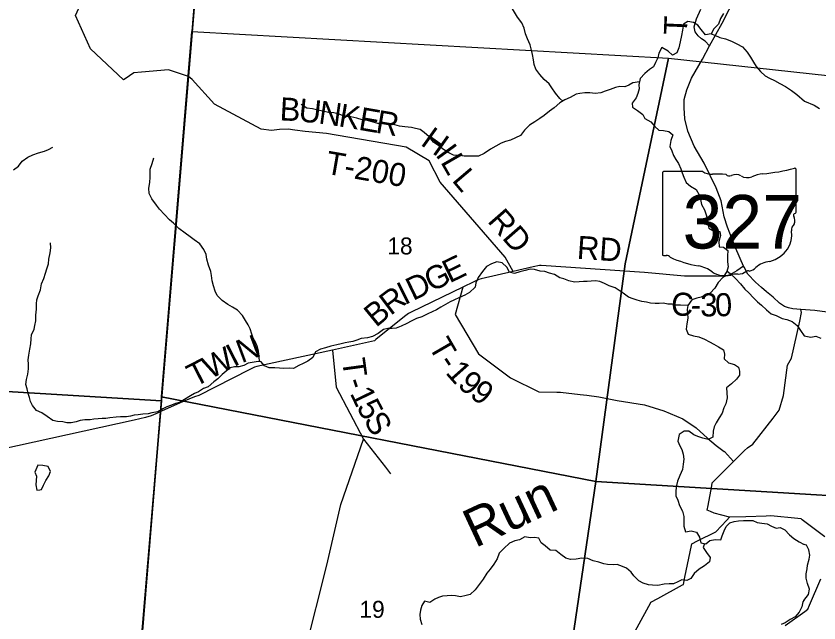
# Model space of a CAD drawing. Extents: x 1715311 to 2083412, y 146837 to 553079.
# Drawn here: x 1922803 to 1933252, y 419778 to 427670 of the extents above; entities that cross this region are included whole.
import ezdxf

# ---------------------------------------------------------------- set-up
doc = ezdxf.new("R2010")
doc.units = 0
for name, color, linetype in [('GM_X_County_Road', 7, 'Continuous'), ('GM_X_County_Road_Text', 7, 'Continuous'), ('GM_X_Minor_Lake', 7, 'Continuous'), ('GM_X_Minor_River', 7, 'Continuous'), ('GM_X_Minor_River_Text', 7, 'Continuous'), ('GM_X_Section', 7, 'Continuous'), ('GM_X_Section_Text', 7, 'Continuous'), ('GM_X_State_Location', 7, 'Continuous'), ('GM_X_State_Route', 7, 'Continuous'), ('GM_X_State_Shield', 7, 'Continuous'), ('GM_X_Township', 7, 'Continuous'), ('GM_X_Township_Road', 7, 'Continuous'), ('GM_X_Township_Road_Text', 7, 'Continuous'), ('GM_X_Township_ROW', 7, 'Continuous')]:
    doc.layers.add(name, color=color, linetype=linetype)

msp = doc.modelspace()

# ---------------------------------------------------------------- linework, layer by layer
at = {"layer": 'GM_X_County_Road'}
for points in [[(1932271, 424419), (1932185, 424356), (1932092, 424303), (1932023, 424283), (1931919, 424287), (1931501, 424287), (1930983, 424333), (1929635, 424426), (1929616, 424427), (1929531, 424407), (1929272, 424348), (1928858, 424252), (1928824, 424245), (1928760, 424213), (1928616, 424144), (1927947, 423821), (1927910, 423804), (1927859, 423762), (1927487, 423462), (1927468, 423447), (1927388, 423429), (1926921, 423327), (1925935, 423112), (1925908, 423106), (1925839, 423069), (1925182, 422735), (1925125, 422717), (1924976, 422657), (1924698, 422531)], [(1933327, 420896), (1933034, 421120), (1933021, 421130), (1932932, 421138), (1932669, 421165), (1932619, 421170), (1932564, 421168), (1932301, 421157), (1932090, 421154), (1931890, 421204), (1931842, 421226), (1931798, 421246), (1931809, 421303), (1931856, 421562), (1931862, 421600), (1931910, 421647), (1932142, 421877), (1932285, 422018), (1932322, 422055), (1932393, 422103), (1932658, 422440), (1932734, 422545), (1932789, 422734), (1932842, 423132), (1932893, 423222), (1933004, 423702), (1933024, 423815), (1933015, 423856)], [(1924698, 422531), (1924685, 422525), (1924560, 422471), (1924488, 422451), (1924339, 422414), (1921952, 421889), (1921900, 421878), (1921855, 421850), (1921268, 421486), (1921222, 421457)], [(1930733, 419440), (1931063, 420043), (1931065, 420046), (1931154, 420095), (1931478, 420273), (1931489, 420279), (1931507, 420371), (1931592, 420786), (1931597, 420808), (1931671, 420845), (1931908, 420963), (1931915, 420966), (1931981, 421038), (1932053, 421115), (1932090, 421154)], [(1932811, 419746), (1933069, 419928), (1933109, 419956), (1933131, 420009), (1933275, 420349)]]:
    msp.add_lwpolyline(points, dxfattribs=at)
at = {"layer": 'GM_X_Minor_Lake'}
for points in [[(1923088, 421830), (1923048, 421740), (1923068, 421686), (1923064, 421628), (1923061, 421572), (1923075, 421504), (1923112, 421510)], [(1923112, 421510), (1923135, 421514), (1923161, 421568), (1923190, 421628), (1923228, 421690), (1923250, 421746), (1923222, 421810), (1923154, 421826), (1923088, 421830)]]:
    msp.add_lwpolyline(points, dxfattribs=at)
at = {"layer": 'GM_X_Minor_River'}
for points in [[(1929919, 426564), (1929878, 426598), (1929822, 426666), (1929777, 426735), (1929741, 426789), (1929675, 426845), (1929619, 426911), (1929569, 426980), (1929545, 427040), (1929536, 427102), (1929526, 427172), (1929508, 427242), (1929492, 427298), (1929457, 427376), (1929435, 427438), (1929417, 427514), (1929387, 427581), (1929328, 427657), (1929264, 427765)], [(1932010, 427704), (1931970, 427638), (1931944, 427564), (1931885, 427506), (1931851, 427439), (1931777, 427425), (1931719, 427495), (1931675, 427553), (1931619, 427586), (1931547, 427600), (1931489, 427564), (1931475, 427486), (1931463, 427416), (1931448, 427336), (1931428, 427256), (1931404, 427194), (1931346, 427160), (1931288, 427215), (1931208, 427263), (1931167, 427189), (1931157, 427129), (1931125, 427065), (1931101, 427011), (1931049, 426974), (1930986, 426924), (1930924, 426858), (1930908, 426778), (1930912, 426722), (1930897, 426664), (1930873, 426606), (1930823, 426538), (1930827, 426484), (1930890, 426440), (1930962, 426392), (1930986, 426339), (1931064, 426293), (1931118, 426235), (1931170, 426185), (1931228, 426180), (1931300, 426170), (1931352, 426126), (1931325, 426052), (1931313, 425974), (1931337, 425916), (1931361, 425856), (1931391, 425806), (1931426, 425753), (1931456, 425685), (1931472, 425631), (1931492, 425575), (1931522, 425507), (1931581, 425459), (1931655, 425414), (1931695, 425344), (1931711, 425284), (1931725, 425218), (1931764, 425150), (1931780, 425098), (1931796, 425043), (1931802, 424981), (1931820, 424911), (1931894, 424867), (1931962, 424867), (1931969, 424817), (1931949, 424739), (1931955, 424669), (1932009, 424666), (1932067, 424620), (1932061, 424552), (1932064, 424474), (1932070, 424408), (1932054, 424346), (1932007, 424276), (1931941, 424206), (1931895, 424130), (1931837, 424065), (1931772, 424041), (1931718, 424015), (1931662, 424003), (1931598, 423978), (1931544, 423906), (1931539, 423852), (1931541, 423800), (1931545, 423742), (1931531, 423668), (1931525, 423598), (1931548, 423534)], [(1931851, 427439), (1931895, 427422), (1931963, 427392), (1932037, 427372), (1932113, 427344), (1932185, 427311), (1932255, 427269), (1932319, 427201), (1932360, 427136), (1932402, 427070), (1932434, 427016), (1932490, 426948), (1932554, 426893), (1932608, 426861), (1932674, 426831), (1932743, 426795), (1932815, 426754), (1932893, 426704), (1932963, 426648), (1933066, 426564)], [(1930916, 426816), (1930832, 426804), (1930780, 426773), (1930727, 426751), (1930661, 426755), (1930605, 426743), (1930537, 426715), (1930471, 426692), (1930415, 426670), (1930341, 426664), (1930269, 426671), (1930205, 426673), (1930141, 426665), (1930091, 426653), (1930014, 426610), (1929944, 426580), (1929880, 426540), (1929806, 426478), (1929745, 426433), (1929677, 426377), (1929621, 426339), (1929553, 426295), (1929486, 426251), (1929420, 426188), (1929366, 426118), (1929304, 426086), (1929238, 426056), (1929175, 426037), (1929117, 426017), (1929045, 425977), (1928977, 425937), (1928897, 425882), (1928820, 425850), (1928766, 425846), (1928698, 425848), (1928634, 425847), (1928568, 425857), (1928498, 425863), (1928436, 425891), (1928366, 425936), (1928304, 425984), (1928235, 426030), (1928181, 426099), (1928115, 426155), (1928061, 426193), (1928001, 426209), (1927951, 426220), (1927863, 426230), (1927793, 426240), (1927733, 426254), (1927679, 426263), (1927621, 426267), (1927561, 426271), (1927511, 426275), (1927449, 426292), (1927377, 426310), (1927307, 426322), (1927237, 426342), (1927159, 426361), (1927083, 426365), (1927009, 426393), (1926939, 426412), (1926871, 426416), (1926797, 426434), (1926729, 426445), (1926661, 426465), (1926589, 426473), (1926515, 426521)], [(1933066, 426564), (1933188, 426511), (1933260, 426467)], [(1922770, 425672), (1922835, 425720), (1922885, 425782), (1922955, 425833), (1923023, 425867), (1923097, 425891), (1923174, 425914), (1923226, 425936), (1923280, 425964)], [(1925972, 423175), (1925966, 423244), (1925958, 423312), (1925943, 423376), (1925919, 423428), (1925889, 423482), (1925873, 423532), (1925849, 423602), (1925824, 423655), (1925790, 423709), (1925752, 423775), (1925686, 423845), (1925622, 423884), (1925560, 423918), (1925484, 423972), (1925419, 424038), (1925393, 424093), (1925371, 424163), (1925357, 424227), (1925348, 424297), (1925338, 424347), (1925306, 424431), (1925284, 424507), (1925276, 424569), (1925249, 424635), (1925195, 424706), (1925121, 424760), (1925069, 424798), (1925005, 424845), (1924923, 424907), (1924854, 424975), (1924800, 425021), (1924734, 425090), (1924672, 425160), (1924632, 425210), (1924569, 425295), (1924535, 425361), (1924531, 425431), (1924545, 425505), (1924550, 425577), (1924550, 425679), (1924574, 425751), (1924595, 425825)], [(1925539, 423053), (1925485, 423008), (1925429, 422952), (1925378, 422912), (1925302, 422850), (1925244, 422826), (1925178, 422785), (1925126, 422761), (1925073, 422731), (1924997, 422683), (1924929, 422646), (1924879, 422630), (1924827, 422608), (1924765, 422590), (1924715, 422564), (1924648, 422525), (1924572, 422511), (1924522, 422499), (1924452, 422491), (1924394, 422484), (1924342, 422478), (1924292, 422466), (1924240, 422458), (1924162, 422458), (1924106, 422455), (1924023, 422443), (1923973, 422435), (1923923, 422435), (1923871, 422434), (1923817, 422426), (1923767, 422420), (1923699, 422420), (1923639, 422412), (1923585, 422391), (1923519, 422379), (1923463, 422381), (1923413, 422393), (1923343, 422396), (1923281, 422410), (1923209, 422464), (1923139, 422509), (1923071, 422539), (1923019, 422605), (1922991, 422657), (1922978, 422709), (1922962, 422761), (1922948, 422820), (1922932, 422878), (1922940, 422944), (1922957, 423012), (1922967, 423082), (1922965, 423144), (1922963, 423200), (1922970, 423262), (1922984, 423340), (1922996, 423406), (1923000, 423474), (1923003, 423526), (1923039, 423596), (1923049, 423648), (1923059, 423706), (1923062, 423782), (1923070, 423860), (1923068, 423928), (1923072, 423980), (1923091, 424032), (1923121, 424110), (1923135, 424188), (1923167, 424258), (1923188, 424325), (1923202, 424381), (1923226, 424447), (1923232, 424509), (1923249, 424593), (1923255, 424655), (1923251, 424723)], [(1931544, 423906), (1931452, 423910), (1931386, 423910), (1931336, 423923), (1931284, 423925), (1931227, 423935), (1931173, 423931), (1931121, 423931), (1931061, 423938), (1931009, 423948), (1930949, 423960), (1930885, 423974), (1930833, 423991), (1930775, 424013), (1930704, 424067), (1930652, 424101), (1930598, 424136), (1930524, 424162), (1930460, 424190), (1930402, 424217), (1930346, 424225), (1930288, 424223), (1930236, 424217), (1930186, 424219), (1930132, 424212), (1930071, 424208), (1929999, 424228), (1929932, 424252), (1929878, 424267), (1929812, 424309), (1929744, 424325), (1929684, 424346), (1929624, 424354), (1929550, 424374), (1929496, 424380), (1929429, 424359), (1929359, 424345), (1929291, 424323), (1929225, 424339), (1929189, 424406), (1929130, 424462), (1929058, 424474), (1928991, 424446), (1928927, 424415), (1928875, 424347), (1928815, 424271), (1928786, 424201), (1928780, 424143), (1928706, 424077), (1928642, 424042), (1928575, 424008), (1928501, 423974), (1928451, 423954), (1928393, 423920), (1928331, 423883), (1928273, 423851), (1928220, 423823), (1928164, 423799), (1928086, 423758), (1928014, 423738), (1927944, 423704), (1927887, 423670), (1927817, 423639), (1927749, 423611), (1927697, 423607), (1927643, 423607), (1927587, 423595), (1927517, 423542), (1927444, 423504), (1927376, 423484), (1927296, 423475), (1927240, 423453), (1927186, 423439), (1927136, 423429), (1927086, 423421), (1927036, 423408), (1926978, 423394), (1926900, 423376), (1926831, 423354), (1926767, 423337), (1926699, 423303), (1926667, 423231), (1926601, 423181), (1926538, 423151), (1926484, 423124), (1926414, 423088), (1926362, 423090), (1926286, 423088), (1926230, 423089), (1926172, 423097), (1926098, 423097), (1926038, 423123), (1925988, 423176), (1925928, 423172), (1925874, 423164), (1925824, 423154), (1925768, 423126), (1925703, 423109), (1925645, 423109), (1925591, 423095), (1925539, 423053)], [(1932056, 424354), (1932098, 424324), (1932168, 424257), (1932233, 424189), (1932287, 424119), (1932339, 424069), (1932399, 424006), (1932451, 423952), (1932505, 423910), (1932568, 423848), (1932628, 423799), (1932694, 423775), (1932774, 423737), (1932836, 423722), (1932904, 423698), (1932968, 423646), (1933014, 423580), (1933061, 423510)], [(1931548, 423534), (1931618, 423511), (1931690, 423499), (1931764, 423469), (1931828, 423432), (1931884, 423402), (1931946, 423370), (1932010, 423328), (1932022, 423275), (1932020, 423213), (1932077, 423159), (1932151, 423139), (1932205, 423103), (1932219, 423050), (1932217, 423000), (1932177, 422947), (1932114, 422887), (1932050, 422833), (1932052, 422771), (1932056, 422705), (1932039, 422629), (1932015, 422577), (1931991, 422505), (1931955, 422447), (1931914, 422379), (1931888, 422327), (1931874, 422271), (1931872, 422195), (1931809, 422164), (1931741, 422182), (1931675, 422202), (1931622, 422224), (1931560, 422273), (1931500, 422273), (1931435, 422227), (1931415, 422143), (1931443, 422083), (1931469, 422031), (1931486, 421973), (1931492, 421907), (1931486, 421841), (1931476, 421773), (1931441, 421695), (1931411, 421623), (1931399, 421563), (1931391, 421499), (1931390, 421429), (1931414, 421375), (1931436, 421304), (1931478, 421232), (1931493, 421160), (1931493, 421096), (1931493, 421036), (1931515, 420964), (1931589, 420974), (1931657, 420959), (1931699, 420893), (1931716, 420821), (1931782, 420807), (1931833, 420849), (1931903, 420862), (1931975, 420860), (1931993, 420912), (1932019, 420974), (1932044, 421032), (1932094, 421078), (1932150, 421097), (1932204, 421107), (1932272, 421111), (1932322, 421111), (1932392, 421109), (1932448, 421082), (1932510, 421076), (1932578, 421068), (1932634, 421035), (1932696, 421011), (1932748, 421017), (1932810, 420989), (1932868, 420922), (1932924, 420876), (1932994, 420832), (1933058, 420799)], [(1933061, 423510), (1933146, 423493), (1933210, 423505), (1933275, 423481)], [(1931762, 420811), (1931746, 420757), (1931788, 420695), (1931838, 420628), (1931828, 420574), (1931763, 420519), (1931695, 420475), (1931629, 420421), (1931585, 420357), (1931534, 420329), (1931466, 420336), (1931416, 420310), (1931358, 420284), (1931302, 420288), (1931236, 420281), (1931156, 420265), (1931088, 420269), (1931034, 420273), (1930964, 420296), (1930908, 420324), (1930842, 420388), (1930810, 420438), (1930748, 420491), (1930694, 420513), (1930624, 420539), (1930574, 420535), (1930502, 420538), (1930452, 420546), (1930386, 420566), (1930314, 420587), (1930244, 420617), (1930166, 420621), (1930092, 420609), (1930020, 420602), (1929956, 420622), (1929894, 420668), (1929830, 420719), (1929756, 420725), (1929690, 420779), (1929635, 420819), (1929607, 420880), (1929551, 420888), (1929495, 420886), (1929423, 420896), (1929356, 420859), (1929294, 420847), (1929226, 420817), (1929152, 420747), (1929090, 420684), (1929063, 420612), (1929019, 420540), (1928973, 420478), (1928932, 420424), (1928884, 420346), (1928832, 420276), (1928780, 420208), (1928711, 420149), (1928659, 420135), (1928587, 420115), (1928523, 420129), (1928465, 420136), (1928413, 420130), (1928355, 420124), (1928303, 420110), (1928253, 420088), (1928188, 420043), (1928120, 420059), (1928082, 420005), (1928066, 419943), (1928056, 419889), (1928063, 419827), (1928085, 419759)], [(1933057, 420068), (1933117, 420148), (1933129, 420218), (1933103, 420292), (1933085, 420358), (1933087, 420414), (1933097, 420480), (1933104, 420530), (1933124, 420608), (1933132, 420660), (1933122, 420728), (1933088, 420788), (1933058, 420799)], [(1933057, 420068), (1933043, 420053), (1933029, 419987), (1932996, 419917), (1932942, 419859), (1932876, 419822), (1932812, 419780), (1932759, 419756)]]:
    msp.add_lwpolyline(points, dxfattribs=at)
at = {"layer": 'GM_X_Section'}
for points in [[(1919561, 428339), (1925145, 428119), (1925090, 427469), (1924698, 422716), (1924694, 422668), (1919164, 422999)], [(1925090, 427469), (1931292, 427121), (1930732, 424447), (1930350, 421616), (1924698, 422716)], [(1936827, 426520), (1936233, 421261), (1930350, 421616), (1930732, 424447), (1931292, 427121)], [(1919164, 422999), (1924694, 422668), (1924238, 417208), (1918799, 417639)], [(1924698, 422716), (1930350, 421616), (1929598, 416529), (1924222, 417042), (1924238, 417208), (1924694, 422668)], [(1936233, 421261), (1935665, 415965), (1929598, 416529), (1930350, 421616)]]:
    msp.add_lwpolyline(points, close=True, dxfattribs=at)
at = {"layer": 'GM_X_State_Route'}
msp.add_lwpolyline([(1933359, 423819), (1933199, 423841), (1933015, 423856), (1932912, 423862), (1932854, 423877), (1932803, 423895), (1932739, 423938), (1932656, 424013), (1932569, 424084), (1932505, 424140), (1932426, 424211), (1932328, 424313), (1932277, 424406), (1932271, 424419), (1932171, 424649), (1932093, 424845), (1932060, 424923), (1932018, 425061), (1931979, 425266), (1931913, 425436), (1931759, 425759), (1931626, 425980), (1931546, 426173), (1931506, 426333), (1931496, 426476), (1931500, 426583), (1931532, 426712), (1931592, 426862), (1931737, 427111), (1931829, 427285), (1931992, 427579), (1932175, 427936)], dxfattribs=at)
at = {"layer": 'GM_X_State_Shield'}
for p, q in [((1932955, 425121), (1932955, 425674)), ((1931214, 425629), (1931214, 424573)), ((1931741, 425648), (1931231, 425648)), ((1932954, 425121), (1932955, 425121))]:
    msp.add_line(p, q, dxfattribs=at)
for centre, major_axis, start_param, end_param in [((1932335, 427088), (1845, 0), 4.814394, 5.042369), ((1932935, 425676), (19.4, 0), 6.141152, 7.989035), ((1931234, 425632), (20.2, 0), 1.712693, 3.28349), ((1931862, 425770), (196, 0), 4.042523, 4.731795), ((1931927, 425054), (702, 0), 1.404758, 1.657858), ((1932087, 425637), (56.4, 0), 3.836095, 5.185415), ((1932169, 425515), (117, 0), 0.950623, 2.079405), ((1932321, 425682), (141, 0), 4.081561, 5.145723), ((1932570, 425325), (371, 0), 1.699011, 2.107814), ((1932950, 425080), (30, 0), 1.883978, 3.671073), ((1932759, 425011), (180, 0), 5.934695, 6.695948), ((1932934, 425119), (20.7, 0), 5.05454, 6.418171), ((1933024, 424890), (131, 0), 2.387724, 3.262537), ((1932438, 424819), (462, 0), 5.101752, 6.440018), ((1931234, 424570), (20.3, 0), 3.00124, 4.508301), ((1931238, 424678), (155, 0), 4.665946, 4.897461), ((1931269, 424512), (56, 0), 0.519207, 1.627899), ((1931976, 425461), (1333, 0), 4.195997, 4.488961), ((1931579, 424098), (417, 0), 0.823519, 1.323587), ((1932633, 424276), (253, 0), 1.647645, 2.488434), ((1932030, 424506), (265, 0), 4.026481, 4.996735), ((1932182, 424141), (217, 0), 1.495662, 1.94098), ((1932202, 424427), (141, 0), 4.691044, 5.507374), ((1932329, 424325), (39.7, 0), 1.147584, 2.315152), ((1932312, 424470), (149, 0), 4.937069, 5.64225)]:
    msp.add_ellipse(centre, major_axis=major_axis, ratio=0.8, start_param=start_param, end_param=end_param, dxfattribs=at)
at = {"layer": 'GM_X_Township'}
for points in [[(1899062, 439699), (1902162, 439491), (1904196, 439355), (1909600, 439016), (1911023, 438921), (1914913, 438660), (1916579, 438559), (1916727, 438551), (1916910, 438538), (1919719, 438351), (1920317, 438311), (1925495, 437967), (1925964, 437926), (1925579, 433318), (1925577, 433238), (1925097, 427457), (1925048, 426885), (1924685, 422525), (1924378, 418834), (1924228, 417035), (1924151, 416266), (1923714, 411909), (1923575, 409917), (1923291, 406654)], [(1939963, 410289), (1935216, 410504), (1935405, 412659), (1935668, 415968), (1934148, 416103), (1933048, 416184), (1929558, 416489), (1924228, 417035), (1924378, 418834), (1924685, 422525), (1925048, 426885), (1925097, 427457), (1925577, 433238), (1925579, 433318), (1930601, 432713), (1930633, 432708), (1933070, 432350), (1933981, 432224), (1935188, 432062), (1937007, 431780), (1939240, 431740)]]:
    msp.add_lwpolyline(points, dxfattribs=at)
at = {"layer": 'GM_X_Township_Road'}
for points in [[(1924438, 426940), (1924335, 426931), (1924223, 426856), (1924200, 426841), (1923773, 427245), (1923578, 427677), (1923644, 427820)], [(1931829, 427285), (1931770, 427344), (1931723, 427374), (1931679, 427413), (1931642, 427466), (1931628, 427531), (1931658, 427636), (1931713, 427762)], [(1929272, 424348), (1929167, 424535), (1928324, 425508), (1928181, 425786), (1927880, 425965), (1926843, 426142), (1926566, 426169), (1926430, 426188), (1926345, 426198), (1926233, 426196), (1926129, 426182), (1925994, 426201), (1925384, 426526), (1925094, 426845), (1925048, 426885), (1924786, 426973), (1924438, 426940)], [(1928616, 424144), (1928520, 423789), (1928822, 423279), (1929236, 422966), (1929607, 422784), (1929840, 422779), (1929890, 422778), (1930146, 422748), (1930231, 422738)], [(1926921, 423327), (1926968, 422844), (1927327, 422167), (1927610, 421803), (1927678, 421716)], [(1932019, 422008), (1932021, 422007), (1932142, 421877)]]:
    msp.add_lwpolyline(points, dxfattribs=at)
at = {"layer": 'GM_X_Township_ROW'}
for points in [[(1930231, 422738), (1930386, 422719), (1930627, 422671), (1930982, 422613), (1931232, 422536), (1931482, 422431), (1931655, 422315), (1931800, 422181), (1931915, 422084), (1932019, 422008)], [(1926567, 419410), (1926848, 420527), (1927028, 421320), (1927327, 422167)]]:
    msp.add_lwpolyline(points, dxfattribs=at)

# ---------------------------------------------------------------- texts
at = {"layer": 'GM_X_County_Road_Text'}
for s, rotation, p in [('RD', 356.0533, (1930096, 424515)), ('E', 25.7285, (1928445, 424192)), ('G', 25.7277, (1928207, 424078)), ('D', 25.8059, (1927970, 423963)), ('I', 26.6384, (1927861, 423908)), ('R', 36.8894, (1927676, 423768)), ('C', 356.4266, (1931320, 423782)), ('3', 359.5437, (1931707, 423765)), ('0', 1.7603, (1931904, 423763)), ('B', 39.3638, (1927488, 423613)), ('-', 359.405, (1931583, 423766)), ('N', 20.5411, (1925738, 423154)), ('W', 27.2555, (1925328, 422942)), ('I', 27.1376, (1925637, 423101)), ('T', 27.2569, (1925128, 422839))]:
    msp.add_text(s, height=300, rotation=rotation, dxfattribs=at).set_placement(p)
at = {"layer": 'GM_X_Minor_River_Text'}
msp.add_text('Run', height=500, rotation=25.0017, dxfattribs=at).set_placement((1928777, 420748))
at = {"layer": 'GM_X_Section_Text'}
for s, p in [('18', (1927635, 424570)), ('19', (1927272, 419844))]:
    msp.add_text(s, height=221, rotation=0, dxfattribs=at).set_placement(p)
at = {"layer": 'GM_X_State_Location'}
msp.add_text('327', height=1, rotation=0, dxfattribs=at).set_placement((1931712, 424958))
for s in ['s', 'r']:
    msp.add_text(s, height=1, dxfattribs=at).set_placement((1932065, 425031))
at = {"layer": 'GM_X_State_Shield'}
msp.add_text('327', height=696.1, dxfattribs=at).set_placement((1931478, 424647))
at = {"layer": 'GM_X_Township_Road_Text'}
for s, rotation, p in [('T', 87.6463, (1931532, 427421)), ('B', 356.8449, (1926229, 426315)), ('U', 353.9124, (1926471, 426302)), ('N', 351.908, (1926731, 426275)), ('K', 350.3149, (1926990, 426238)), ('E', 350.172, (1927250, 426193)), ('R', 350.1713, (1927472, 426155)), ('H', 324.4708, (1928056, 426001)), ('I', 306.0268, (1928253, 425866)), ('T-200', 350.1233, (1926818, 425623)), ('L', 299.848, (1928321, 425773)), ('L', 310.2736, (1928466, 425531)), ('RD', 311.14, (1928928, 424999)), ('T', 300.0684, (1928163, 423378)), ('T', 277.7861, (1927044, 423201)), ('-', 303.9121, (1928287, 423165)), ('1', 311.5995, (1928382, 423028)), ('9', 319.2869, (1928536, 422859)), ('-', 288.5926, (1927089, 422919)), ('9', 323.1306, (1928694, 422725)), ('1', 295.9706, (1927143, 422764)), ('5', 297.9047, (1927229, 422589)), ('S', 299.8855, (1927320, 422417))]:
    msp.add_text(s, height=300, rotation=rotation, dxfattribs=at).set_placement(p)

doc.saveas('drawing.dxf')
